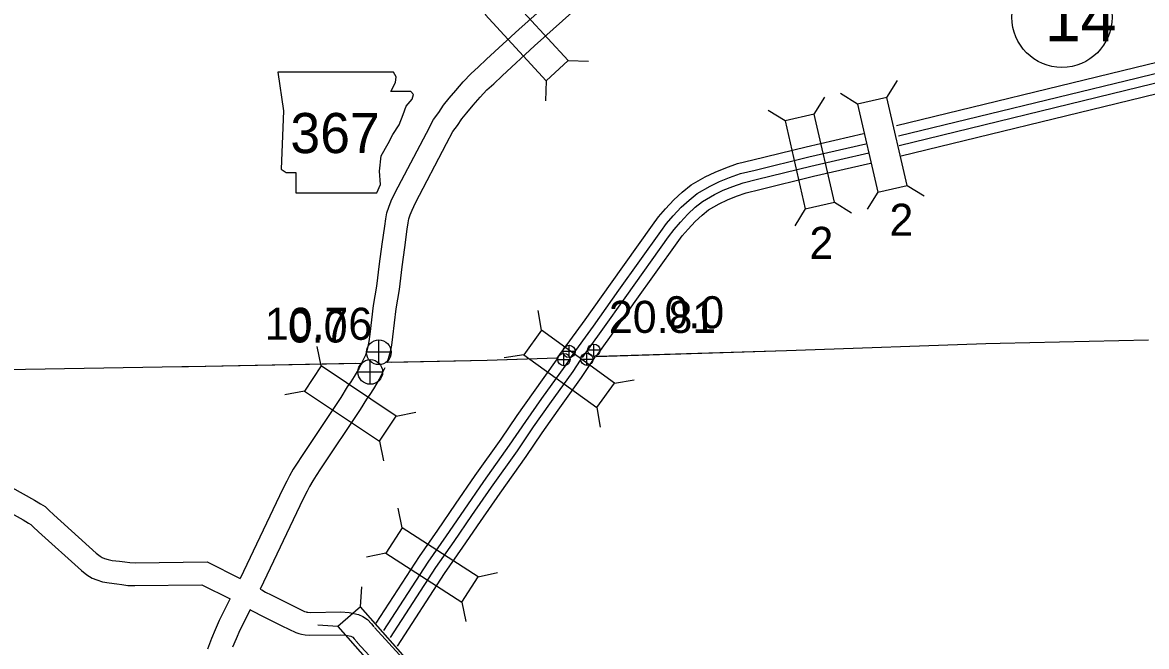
# Model space of a CAD drawing. Extents: x -939622 to -934222, y 1383701 to 1385301.
# Drawn here: x -936221.76 to -936177.33, y 1384641.8 to 1384666.45 of the extents above; entities that cross this region are included whole.
import ezdxf

# ---------------------------------------------------------------- set-up
doc = ezdxf.new("R2010")
doc.units = 0
for name, color, linetype in [('10', 7, 'Continuous'), ('15', 7, 'Continuous'), ('2', 7, 'Continuous'), ('20', 7, 'Continuous'), ('21', 7, 'Continuous'), ('25', 7, 'Continuous'), ('26', 7, 'Continuous'), ('27', 7, 'Continuous')]:
    doc.layers.add(name, color=color, linetype=linetype)

msp = doc.modelspace()

# ---------------------------------------------------------------- linework, layer by layer
at = {"layer": '10'}
for points in [[(-936208.373, 1384652.951), (-936208.195, 1384653.323), (-936208.149, 1384653.446), (-936208.096, 1384653.649), (-936208.057, 1384653.843), (-936208.025, 1384654.137), (-936207.886, 1384655.27), (-936207.751, 1384656.033), (-936207.654, 1384656.909), (-936207.541, 1384657.685), (-936207.447, 1384658.399), (-936207.407, 1384658.688), (-936207.356, 1384658.922), (-936207.283, 1384659.15), (-936207.19, 1384659.396), (-936207.027, 1384659.727), (-936205.795, 1384662.079), (-936205.515, 1384662.61), (-936205.309, 1384662.895), (-936205.121, 1384663.175), (-936204.895, 1384663.454), (-936204.636, 1384663.759), (-936204.343, 1384664.105), (-936204.034, 1384664.425), (-936203.751, 1384664.685), (-936203.42, 1384664.997), (-936202.137, 1384666.184), (-936199.911, 1384668.175)], [(-936207.351, 1384653.009), (-936207.29, 1384653.174), (-936207.218, 1384653.448), (-936207.167, 1384653.706), (-936207.131, 1384654.033), (-936206.996, 1384655.136), (-936206.86, 1384655.905), (-936206.761, 1384656.795), (-936206.65, 1384657.562), (-936206.555, 1384658.277), (-936206.52, 1384658.531), (-936206.486, 1384658.689), (-936206.433, 1384658.854), (-936206.364, 1384659.037), (-936206.225, 1384659.318), (-936204.999, 1384661.66), (-936204.748, 1384662.135), (-936204.571, 1384662.38), (-936204.396, 1384662.64), (-936204.203, 1384662.879), (-936203.949, 1384663.177), (-936203.675, 1384663.501), (-936203.405, 1384663.78), (-936203.138, 1384664.027), (-936202.806, 1384664.339), (-936201.531, 1384665.518), (-936199.309, 1384667.506)], [(-936208.354, 1384652.984), (-936208.372, 1384652.947), (-936208.458, 1384652.787), (-936208.528, 1384652.658), (-936208.652, 1384652.465), (-936208.785, 1384652.256), (-936208.925, 1384652.056), (-936209.181, 1384651.636), (-936210.734, 1384649.308), (-936210.905, 1384649.043), (-936211.059, 1384648.807), (-936211.214, 1384648.535), (-936211.312, 1384648.332), (-936211.471, 1384648.03), (-936213.163, 1384644.481)], [(-936207.445, 1384652.805), (-936207.567, 1384652.544), (-936207.665, 1384652.36), (-936207.752, 1384652.2), (-936207.894, 1384651.979), (-936208.037, 1384651.755), (-936208.171, 1384651.564), (-936208.422, 1384651.152), (-936209.982, 1384648.814), (-936210.15, 1384648.553), (-936210.291, 1384648.338), (-936210.416, 1384648.117), (-936210.508, 1384647.927), (-936210.667, 1384647.626), (-936212.365, 1384644.062)], [(-936222.977, 1384648.507), (-936221.282, 1384647.576), (-936221.045, 1384647.433), (-936220.872, 1384647.323), (-936220.722, 1384647.177), (-936220.52, 1384646.993), (-936218.846, 1384645.487), (-936218.691, 1384645.363), (-936218.608, 1384645.309), (-936218.523, 1384645.279), (-936218.379, 1384645.227), (-936218.215, 1384645.199), (-936217.93, 1384645.167), (-936217.717, 1384645.138), (-936217.518, 1384645.111), (-936217.308, 1384645.104), (-936214.465, 1384645.141), (-936213.165, 1384644.483)], [(-936223.407, 1384647.716), (-936221.731, 1384646.795), (-936221.519, 1384646.667), (-936221.433, 1384646.613), (-936221.339, 1384646.522), (-936221.124, 1384646.326), (-936219.428, 1384644.8), (-936219.217, 1384644.632), (-936219.011, 1384644.498), (-936218.828, 1384644.432), (-936218.606, 1384644.353), (-936218.341, 1384644.308), (-936218.04, 1384644.274), (-936217.837, 1384644.247), (-936217.595, 1384644.213), (-936217.318, 1384644.204), (-936214.674, 1384644.238), (-936213.56, 1384643.674)], [(-936212.367, 1384644.064), (-936212.303, 1384644.029), (-936212.154, 1384643.949), (-936211.938, 1384643.832), (-936211.113, 1384643.427), (-936210.61, 1384643.183), (-936210.552, 1384643.162), (-936210.528, 1384643.155), (-936210.479, 1384643.147), (-936210.38, 1384643.14), (-936209.18, 1384643.161), (-936208.857, 1384643.136), (-936208.66, 1384643.102), (-936208.488, 1384643.055), (-936208.314, 1384642.983), (-936208.123, 1384642.862), (-936207.965, 1384642.691), (-936207.876, 1384642.58)], [(-936213.561, 1384643.669), (-936213.992, 1384642.818), (-936214.148, 1384642.453), (-936214.298, 1384642.107), (-936214.453, 1384641.694)], [(-936212.766, 1384643.248), (-936213.176, 1384642.437), (-936213.322, 1384642.097), (-936213.463, 1384641.77)], [(-936212.77, 1384643.258), (-936212.733, 1384643.238), (-936212.581, 1384643.156), (-936212.35, 1384643.032), (-936211.508, 1384642.619), (-936210.958, 1384642.352), (-936210.834, 1384642.308), (-936210.736, 1384642.278), (-936210.585, 1384642.252), (-936210.402, 1384642.24), (-936209.207, 1384642.261), (-936208.969, 1384642.242), (-936208.857, 1384642.223), (-936208.78, 1384642.201), (-936208.729, 1384642.18), (-936208.704, 1384642.165), (-936208.648, 1384642.104), (-936208.535, 1384641.963)], [(-936207.848, 1384642.545), (-936206.144, 1384640.692)], [(-936208.535, 1384641.963), (-936208.531, 1384641.958), (-936206.806, 1384640.083)]]:
    msp.add_lwpolyline(points, dxfattribs=at)
at = {"layer": '15'}
for points in [[(-936177.795, 1384664.666), (-936171.77, 1384666.134)], [(-936177.697, 1384664.265), (-936171.672, 1384665.734)], [(-936177.608, 1384663.901), (-936171.584, 1384665.369)], [(-936177.511, 1384663.5), (-936171.487, 1384664.968)], [(-936187.21, 1384662.371), (-936177.795, 1384664.666)], [(-936187.141, 1384661.963), (-936177.697, 1384664.265)], [(-936187.112, 1384661.584), (-936177.608, 1384663.901)], [(-936187.028, 1384661.18), (-936177.511, 1384663.5)], [(-936200.624, 1384653.184), (-936199.527, 1384654.696), (-936198.523, 1384656.114), (-936196.863, 1384658.437), (-936196.626, 1384658.764), (-936196.344, 1384659.089), (-936196.014, 1384659.44), (-936195.685, 1384659.742), (-936195.327, 1384660.033), (-936194.779, 1384660.346), (-936194.383, 1384660.536), (-936193.965, 1384660.708), (-936193.5, 1384660.872), (-936192.895, 1384661.016), (-936190.782, 1384661.536), (-936188.52, 1384662.059)], [(-936200.103, 1384653.199), (-936199.192, 1384654.456), (-936198.187, 1384655.875), (-936196.528, 1384658.196), (-936196.303, 1384658.507), (-936196.038, 1384658.812), (-936195.724, 1384659.146), (-936195.415, 1384659.43), (-936195.094, 1384659.692), (-936194.587, 1384659.98), (-936194.215, 1384660.16), (-936193.818, 1384660.323), (-936193.383, 1384660.475), (-936192.797, 1384660.616), (-936190.686, 1384661.135), (-936188.43, 1384661.657)], [(-936199.63, 1384653.212), (-936198.887, 1384654.237), (-936197.881, 1384655.658), (-936196.224, 1384657.977), (-936196.009, 1384658.274), (-936195.76, 1384658.561), (-936195.46, 1384658.879), (-936195.17, 1384659.146), (-936194.881, 1384659.381), (-936194.412, 1384659.648), (-936194.062, 1384659.817), (-936193.684, 1384659.972), (-936193.277, 1384660.115), (-936192.709, 1384660.251), (-936190.599, 1384660.77), (-936188.306, 1384661.3)], [(-936199.09, 1384653.255), (-936198.552, 1384653.997), (-936197.545, 1384655.419), (-936195.889, 1384657.736), (-936195.685, 1384658.017), (-936195.454, 1384658.284), (-936195.169, 1384658.586), (-936194.9, 1384658.834), (-936194.647, 1384659.039), (-936194.22, 1384659.283), (-936193.894, 1384659.44), (-936193.538, 1384659.587), (-936193.161, 1384659.719), (-936192.612, 1384659.85), (-936190.503, 1384660.369), (-936188.247, 1384660.89)], [(-936206.936, 1384641.813), (-936205.078, 1384644.685), (-936204.354, 1384645.715), (-936203.661, 1384646.738), (-936202.883, 1384647.859), (-936201.86, 1384649.297), (-936201.224, 1384650.239), (-936200.59, 1384651.136), (-936199.661, 1384652.422), (-936199.117, 1384653.256)], [(-936207.778, 1384642.721), (-936206.073, 1384645.357), (-936205.342, 1384646.397), (-936204.651, 1384647.416), (-936203.865, 1384648.549), (-936202.846, 1384649.981), (-936202.211, 1384650.921), (-936201.566, 1384651.834), (-936200.65, 1384653.102), (-936200.615, 1384653.155)], [(-936207.478, 1384642.425), (-936205.731, 1384645.126), (-936205.002, 1384646.162), (-936204.31, 1384647.183), (-936203.528, 1384648.312), (-936202.507, 1384649.746), (-936201.872, 1384650.687), (-936201.23, 1384651.594), (-936200.31, 1384652.868), (-936200.119, 1384653.162)], [(-936207.211, 1384642.148), (-936205.42, 1384644.916), (-936204.694, 1384645.949), (-936204.001, 1384646.971), (-936203.221, 1384648.097), (-936202.199, 1384649.532), (-936201.563, 1384650.473), (-936200.925, 1384651.376), (-936200.001, 1384652.656), (-936199.703, 1384653.113)]]:
    msp.add_lwpolyline(points, dxfattribs=at)
at = {"layer": '2'}
for points in [[(-936177.254, 1384653.899), (-936183.114, 1384653.764), (-936183.681, 1384653.746), (-936191.187, 1384653.494), (-936191.562, 1384653.482), (-936199.081, 1384653.245)], [(-936177.254, 1384653.899), (-936183.114, 1384653.764), (-936183.681, 1384653.746), (-936191.187, 1384653.494), (-936191.562, 1384653.482), (-936199.028, 1384653.247)], [(-936208.381, 1384652.981), (-936215.201, 1384652.842), (-936215.459, 1384652.838), (-936223.201, 1384652.712), (-936231.011, 1384652.669), (-936231.203, 1384652.66), (-936231.521, 1384652.658)], [(-936208.598, 1384652.977), (-936215.201, 1384652.842), (-936215.459, 1384652.838), (-936223.201, 1384652.712), (-936231.011, 1384652.669), (-936231.203, 1384652.66), (-936231.222, 1384652.66)], [(-936200.624, 1384653.19), (-936203.392, 1384653.09), (-936207.351, 1384653.009)], [(-936201.84, 1384653.146), (-936203.392, 1384653.09), (-936207.164, 1384653.013)]]:
    msp.add_lwpolyline(points, dxfattribs=at)
at = {"layer": '20'}
for p, q in [((-936200.188, 1384664.947), (-936199.396, 1384664.916)), ((-936201.06, 1384664.14), (-936201.09, 1384663.349)), ((-936187.598, 1384663.486), (-936187.178, 1384664.157)), ((-936190.465, 1384662.823), (-936190.046, 1384663.494)), ((-936188.755, 1384663.218), (-936189.427, 1384663.637)), ((-936191.623, 1384662.555), (-936192.295, 1384662.974)), ((-936186.795, 1384660.013), (-936186.123, 1384659.594)), ((-936187.952, 1384659.746), (-936188.372, 1384659.074)), ((-936190.82, 1384659.083), (-936191.239, 1384658.411)), ((-936189.662, 1384659.35), (-936188.991, 1384658.931)), ((-936201.252, 1384654.287), (-936201.379, 1384655.069)), ((-936209.954, 1384652.877), (-936210.109, 1384653.653)), ((-936201.948, 1384653.324), (-936202.73, 1384653.198)), ((-936198.363, 1384652.2), (-936197.581, 1384652.327)), ((-936210.614, 1384651.889), (-936211.39, 1384651.734)), ((-936206.99, 1384650.899), (-936206.213, 1384651.054)), ((-936199.058, 1384651.237), (-936198.932, 1384650.455)), ((-936207.649, 1384649.91), (-936207.494, 1384649.134)), ((-936206.75, 1384646.487), (-936206.916, 1384647.262)), ((-936207.395, 1384645.49), (-936208.169, 1384645.324)), ((-936203.757, 1384644.552), (-936202.982, 1384644.718)), ((-936208.402, 1384643.37), (-936208.351, 1384644.16)), ((-936204.402, 1384643.554), (-936204.236, 1384642.78)), ((-936209.294, 1384642.585), (-936210.084, 1384642.636))]:
    msp.add_line(p, q, dxfattribs=at)
for points in [[(-936203.48, 1384666.756), (-936201.06, 1384664.14), (-936200.188, 1384664.947), (-936202.609, 1384667.563)], [(-936188.755, 1384663.218), (-936187.952, 1384659.746), (-936186.795, 1384660.013), (-936187.598, 1384663.486)], [(-936189.662, 1384659.35), (-936190.465, 1384662.823), (-936191.623, 1384662.555), (-936190.82, 1384659.083)], [(-936201.948, 1384653.324), (-936199.058, 1384651.237), (-936198.363, 1384652.2), (-936201.252, 1384654.287)], [(-936210.614, 1384651.889), (-936207.649, 1384649.91), (-936206.99, 1384650.899), (-936209.954, 1384652.877)], [(-936207.395, 1384645.49), (-936204.402, 1384643.554), (-936203.757, 1384644.552), (-936206.75, 1384646.487)], [(-936209.294, 1384642.585), (-936206.941, 1384639.909), (-936206.049, 1384640.693), (-936208.402, 1384643.37)]]:
    msp.add_lwpolyline(points, close=True, dxfattribs=at)
at = {"layer": '21'}
msp.add_lwpolyline([(-936211.668, 1384664.483), (-936211.44, 1384662.96), (-936211.541, 1384660.651), (-936211.338, 1384660.524), (-936210.957, 1384660.524), (-936210.957, 1384659.712), (-936207.76, 1384659.712), (-936207.608, 1384660.042), (-936207.658, 1384660.575), (-936207.582, 1384661.184), (-936207.303, 1384661.666), (-936207.126, 1384662.021), (-936206.872, 1384662.402), (-936206.719, 1384662.808), (-936206.593, 1384663.138), (-936206.364, 1384663.417), (-936206.313, 1384663.595), (-936206.415, 1384663.722), (-936207.202, 1384663.722), (-936207.024, 1384664.077), (-936206.999, 1384664.305), (-936207.104, 1384664.481)], close=True, dxfattribs=at)
at = {"layer": '26'}
for p, q in [((-936207.678, 1384652.929), (-936207.678, 1384653.904)), ((-936200.159, 1384653.206), (-936200.159, 1384653.694)), ((-936199.18, 1384653.257), (-936199.18, 1384653.744)), ((-936207.191, 1384653.417), (-936208.166, 1384653.417)), ((-936199.915, 1384653.45), (-936200.403, 1384653.45)), ((-936200.36, 1384652.889), (-936200.36, 1384653.376)), ((-936199.454, 1384652.902), (-936199.454, 1384653.39)), ((-936198.937, 1384653.5), (-936199.424, 1384653.5)), ((-936208.016, 1384652.154), (-936208.016, 1384653.129)), ((-936200.604, 1384653.133), (-936200.116, 1384653.133)), ((-936199.698, 1384653.146), (-936199.21, 1384653.146)), ((-936208.503, 1384652.641), (-936207.528, 1384652.641))]:
    msp.add_line(p, q, dxfattribs=at)
for centre, radius in [((-936200.159, 1384653.45), 0.244), ((-936199.18, 1384653.5), 0.244), ((-936200.36, 1384653.133), 0.244), ((-936199.454, 1384653.146), 0.244), ((-936208.016, 1384652.641), 0.487)]:
    msp.add_circle(centre, radius, dxfattribs=at)
msp.add_ellipse((-936207.678, 1384653.417), major_axis=(0, 0.487), ratio=0.999998, dxfattribs=at)
at = {"layer": '27'}
msp.add_circle((-936180.678, 1384666.652), 1.98, dxfattribs=at)

# ---------------------------------------------------------------- texts
at = {"layer": '20'}
for p in [(-936187.496, 1384658.019), (-936190.658, 1384657.106)]:
    msp.add_text('2', height=1.267, dxfattribs=at).set_placement(p)
at = {"layer": '21'}
msp.add_text('367', height=1.584, dxfattribs=at).set_placement((-936211.174, 1384661.286))
at = {"layer": '25'}
for s, p in [('20.81', (-936198.583, 1384654.184)), ('0.0', (-936196.385, 1384654.365)), ('10.76', (-936212.182, 1384653.911)), ('0.0', (-936211.27, 1384653.803))]:
    msp.add_text(s, height=1.2672, dxfattribs=at).set_placement(p)
at = {"layer": '27'}
msp.add_text('14', height=1.9008, dxfattribs=at).set_placement((-936181.351, 1384665.701))

doc.saveas('drawing.dxf')
